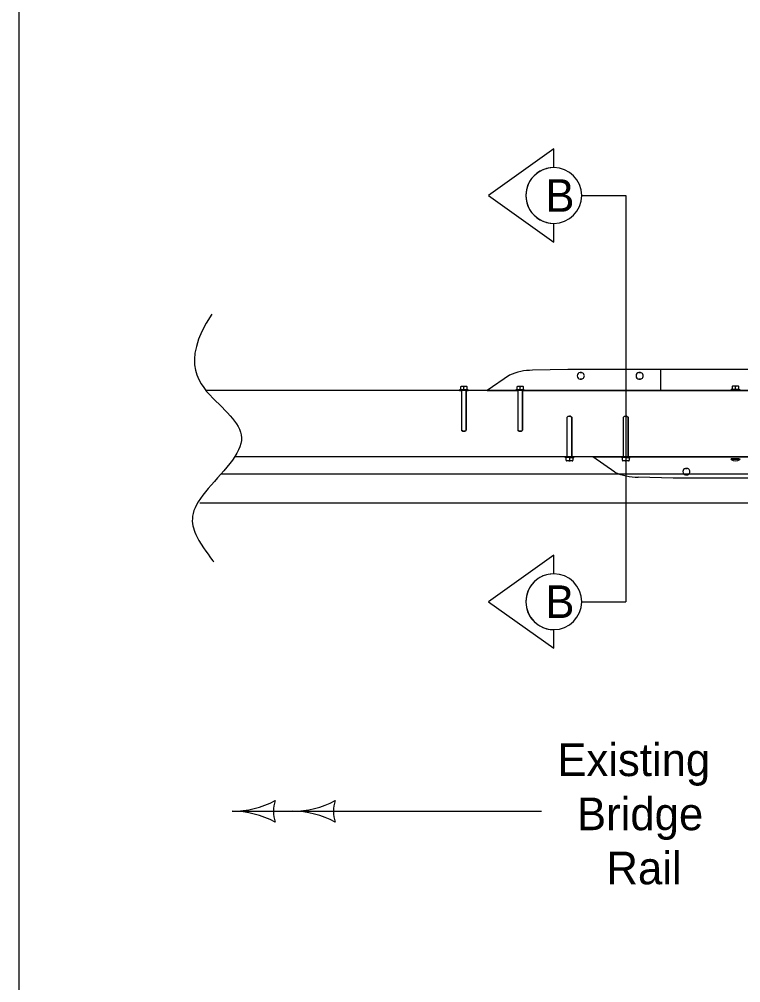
# Model space of a CAD drawing. Extents: x 10028 to 81668, y 3581 to 11018.
# Drawn here: x 13732.5 to 14068.3, y 8498.9 to 8947.5 of the extents above; entities that cross this region are included whole.
import ezdxf

# ---------------------------------------------------------------- set-up
doc = ezdxf.new("R2010")
doc.units = 0
for name, color, linetype in [('conPaving', 7, 'Continuous'), ('dsnCellsNorthArrow', 7, 'Continuous'), ('dsnTextTabulation', 7, 'Continuous'), ('Level 9', 7, 'Continuous'), ('SheetBorder', 7, 'Continuous')]:
    doc.layers.add(name, color=color, linetype=linetype)

msp = doc.modelspace()

# ---------------------------------------------------------------- linework, layer by layer
at = {"layer": 'conPaving'}
for p, q in [((13987.76, 8784.52), (13971.44, 8784.09)), ((14272.84, 8784.52), (13987.76, 8784.52)), ((13960.61, 8781.76), (13950.35, 8774.62)), ((13993.52, 8782.98), (13994.19, 8782.98)), ((13994.19, 8780.01), (13993.52, 8780.01)), ((14020.94, 8782.98), (14021.61, 8782.98)), ((14021.61, 8780.01), (14020.94, 8780.01)), ((13937.83, 8776.17), (13937.83, 8774.91)), ((13939.71, 8776.48), (13938.11, 8776.48)), ((13940.73, 8776.48), (13939.71, 8776.48)), ((13941.02, 8774.91), (13941.02, 8776.17)), ((13937.83, 8774.91), (13937.43, 8774.91)), ((13937.43, 8774.91), (13937.43, 8774.62)), ((13937.43, 8774.62), (13938.36, 8774.62)), ((13938.36, 8774.62), (13938.36, 8756.13)), ((13940.48, 8756.13), (13940.48, 8774.62)), ((13940.48, 8774.62), (13941.41, 8774.62)), ((13941.41, 8774.91), (13941.02, 8774.91)), ((13941.41, 8774.62), (13941.41, 8774.91)), ((13950.35, 8774.62), (13964.58, 8774.62)), ((13964.58, 8774.62), (13964.58, 8756.13)), ((13966.7, 8756.13), (13966.7, 8774.62)), ((13966.7, 8774.62), (14293.89, 8774.62)), ((13987.51, 8762.26), (13988.04, 8762.65)), ((13987.51, 8743.77), (13987.51, 8762.26)), ((13988.04, 8762.65), (13988.57, 8762.65)), ((13988.57, 8762.65), (13989.11, 8762.65)), ((13989.11, 8762.65), (13989.64, 8762.26)), ((13989.64, 8762.26), (13989.64, 8743.77)), ((14013.73, 8762.26), (14014.26, 8762.65)), ((14013.73, 8743.77), (14013.73, 8762.26)), ((14014.26, 8762.65), (14014.79, 8762.65)), ((14014.79, 8762.65), (14015.32, 8762.65)), ((14015.32, 8762.65), (14015.85, 8762.26)), ((14015.85, 8762.26), (14015.85, 8743.77)), ((13938.36, 8756.13), (13938.89, 8755.74)), ((13938.89, 8755.74), (13939.42, 8755.74)), ((13939.42, 8755.74), (13939.95, 8755.74)), ((13939.95, 8755.74), (13940.48, 8756.13)), ((13964.58, 8756.13), (13965.11, 8755.74)), ((13965.11, 8755.74), (13965.64, 8755.74)), ((13965.64, 8755.74), (13966.17, 8755.74)), ((13966.17, 8755.74), (13966.7, 8756.13)), ((13986.58, 8743.48), (13986.58, 8743.77)), ((13986.58, 8743.77), (13987.51, 8743.77)), ((13986.98, 8743.48), (13986.58, 8743.48)), ((13986.98, 8742.22), (13986.98, 8743.48)), ((13988.86, 8741.91), (13987.27, 8741.91)), ((13989.88, 8741.91), (13988.86, 8741.91)), ((13989.64, 8743.77), (13990.57, 8743.77)), ((13990.57, 8743.48), (13990.17, 8743.48)), ((13990.17, 8743.48), (13990.17, 8742.22)), ((13990.57, 8743.77), (13990.57, 8743.48)), ((14009.76, 8736.63), (13999.51, 8743.77)), ((13999.51, 8743.77), (14013.73, 8743.77)), ((14015.85, 8743.77), (14343.05, 8743.77)), ((14043.34, 8738.38), (14042.67, 8738.38)), ((14042.67, 8735.41), (14043.34, 8735.41)), ((14036.91, 8733.87), (14020.59, 8734.3)), ((14321.99, 8733.87), (14036.91, 8733.87))]:
    msp.add_line(p, q, dxfattribs=at)
msp.add_arc((14065.84, 8745.29), 3.35, 233.5244, 306.4756, dxfattribs=at)
for centre, major_axis, ratio, start_param, end_param in [((13971.44, 8758.56), (-25.97, 0), 0.98332, 4.712389, 5.142831), ((13993.52, 8781.5), (0, -1.49), 0.899999, 3.141593, 6.283185), ((13994.19, 8781.5), (0, -1.49), 0.899999, 0, 3.141593), ((14020.94, 8781.5), (0, -1.49), 0.899999, 3.141593, 6.283185), ((14021.61, 8781.5), (0, -1.49), 0.899999, 0, 3.141593), ((13938.11, 8776.17), (0, -0.315), 0.899999, 3.141593, 4.712389), ((13940.73, 8776.17), (0, -0.315), 0.899999, 1.570796, 3.141593), ((13987.27, 8742.22), (0, -0.315), 0.899999, 4.712389, 6.283185), ((13989.88, 8742.22), (0, -0.315), 0.899999, 6.283185, 7.853982), ((14020.59, 8759.83), (-25.97, 0), 0.98332, 1.140354, 1.570796), ((14042.67, 8736.89), (0, -1.49), 0.899999, 3.141593, 6.283185), ((14043.34, 8736.89), (0, -1.49), 0.899999, 0, 3.141593)]:
    msp.add_ellipse(centre, major_axis=major_axis, ratio=ratio, start_param=start_param, end_param=end_param, dxfattribs=at)
at = {"layer": 'dsnCellsNorthArrow'}
for p, q in [((13981.29, 8887.14), (13950.95, 8865.47)), ((13981.29, 8878.47), (13981.29, 8887.14)), ((13950.95, 8865.47), (13981.29, 8843.8)), ((13981.29, 8843.8), (13981.29, 8852.47)), ((14157.59, 8774.6), (13819.42, 8774.63)), ((13981.29, 8697.99), (13950.95, 8676.33)), ((13981.29, 8689.33), (13981.29, 8697.99)), ((13950.95, 8676.33), (13981.29, 8654.66)), ((13981.29, 8654.66), (13981.29, 8663.32))]:
    msp.add_line(p, q, dxfattribs=at)
for centre, start, end in [((13981.29, 8865.47), 89.9948, 270.0052), ((13981.29, 8865.47), 90.0052, 269.9948), ((13981.29, 8865.47), 270.0052, 89.9948), ((13981.29, 8676.32), 89.9948, 270.0052), ((13981.29, 8676.32), 90.0052, 269.9948), ((13981.29, 8676.32), 270.0052, 89.9948)]:
    msp.add_arc(centre, 13, start, end, dxfattribs=at)
at = {"layer": 'dsnTextTabulation'}
for p, q in [((13994.29, 8865.47), (14014.85, 8865.47)), ((14014.85, 8865.47), (14014.85, 8676.32)), ((13994.29, 8676.32), (14014.85, 8676.32)), ((13831.57, 8578.73), (13975.55, 8578.73))]:
    msp.add_line(p, q, dxfattribs=at)
for centre, radius, start, end in [((13831.57, 8621.23), 42.5, 270, 298.0725), ((13867.21, 8578.73), 16.42, 162.2666, 197.7334), ((13859.56, 8621.23), 42.5, 270, 298.0725), ((13895.2, 8578.73), 16.42, 162.2666, 197.7334), ((13831.57, 8536.23), 42.5, 61.9275, 90), ((13859.56, 8536.23), 42.5, 61.9275, 90)]:
    msp.add_arc(centre, radius, start, end, dxfattribs=at)
at = {"layer": 'Level 9'}
for p, q in [((14272.84, 8784.52), (13987.76, 8784.52)), ((14031.17, 8774.62), (14031.17, 8784.52)), ((13937.83, 8776.17), (13937.83, 8774.91)), ((13939.71, 8776.48), (13938.11, 8776.48)), ((13939.42, 8774.91), (13939.42, 8776.17)), ((13940.73, 8776.48), (13939.71, 8776.48)), ((13941.02, 8774.91), (13941.02, 8776.17)), ((13964.04, 8776.17), (13964.04, 8774.91)), ((13965.92, 8776.48), (13964.33, 8776.48)), ((13965.64, 8774.91), (13965.64, 8776.17)), ((13966.95, 8776.48), (13965.92, 8776.48)), ((13967.23, 8774.91), (13967.23, 8776.17)), ((14064.25, 8776.37), (14064.25, 8775.11)), ((14066.13, 8776.68), (14064.54, 8776.68)), ((14065.84, 8775.11), (14065.84, 8776.37)), ((14067.15, 8776.68), (14066.13, 8776.68)), ((14067.44, 8775.11), (14067.44, 8776.37)), ((14327.72, 8774.62), (13932.87, 8774.62)), ((13939.42, 8774.91), (13937.43, 8774.91)), ((13937.43, 8774.62), (13937.43, 8774.91)), ((13941.41, 8774.62), (13937.43, 8774.62)), ((13941.02, 8774.91), (13937.83, 8774.91)), ((13939.42, 8774.62), (13938.36, 8774.62)), ((13938.36, 8774.62), (13938.36, 8756.13)), ((13939.42, 8774.91), (13941.41, 8774.91)), ((13940.48, 8774.62), (13940.48, 8756.13)), ((13941.41, 8774.91), (13941.41, 8774.62)), ((13965.64, 8774.91), (13963.65, 8774.91)), ((13963.65, 8774.62), (13963.65, 8774.91)), ((13967.63, 8774.62), (13963.65, 8774.62)), ((13967.23, 8774.91), (13964.04, 8774.91)), ((13965.64, 8774.62), (13964.58, 8774.62)), ((13964.58, 8774.62), (13964.58, 8756.13)), ((13965.64, 8774.91), (13967.63, 8774.91)), ((13966.7, 8774.62), (13966.7, 8756.13)), ((13967.63, 8774.91), (13967.63, 8774.62)), ((14065.84, 8775.11), (14063.85, 8775.11)), ((14063.85, 8774.81), (14063.85, 8775.11)), ((14067.84, 8774.81), (14063.85, 8774.81)), ((14067.44, 8775.11), (14064.25, 8775.11)), ((14065.84, 8774.81), (14064.78, 8774.81)), ((14065.84, 8775.11), (14067.84, 8775.11)), ((14067.84, 8775.11), (14067.84, 8774.81)), ((13988.04, 8762.65), (13987.51, 8762.26)), ((13987.51, 8743.77), (13987.51, 8762.26)), ((13988.04, 8762.65), (13988.57, 8762.65)), ((13989.11, 8762.65), (13988.57, 8762.65)), ((13989.11, 8762.65), (13989.64, 8762.26)), ((13989.64, 8743.77), (13989.64, 8762.26)), ((14014.26, 8762.65), (14013.73, 8762.26)), ((14013.73, 8743.77), (14013.73, 8762.26)), ((14014.26, 8762.65), (14014.79, 8762.65)), ((14015.32, 8762.65), (14014.79, 8762.65)), ((14015.32, 8762.65), (14015.85, 8762.26)), ((14015.85, 8743.77), (14015.85, 8762.26)), ((13938.89, 8755.74), (13938.36, 8756.13)), ((13938.89, 8755.74), (13939.42, 8755.74)), ((13939.95, 8755.74), (13939.42, 8755.74)), ((13939.95, 8755.74), (13940.48, 8756.13)), ((13965.11, 8755.74), (13964.58, 8756.13)), ((13965.11, 8755.74), (13965.64, 8755.74)), ((13966.17, 8755.74), (13965.64, 8755.74)), ((13966.17, 8755.74), (13966.7, 8756.13)), ((14157.59, 8743.78), (13832.75, 8743.78)), ((14376.88, 8743.77), (13982.02, 8743.77)), ((13990.57, 8743.77), (13986.58, 8743.77)), ((13986.58, 8743.77), (13986.58, 8743.48)), ((13988.57, 8743.48), (13986.58, 8743.48)), ((13990.17, 8743.48), (13986.98, 8743.48)), ((13986.98, 8742.22), (13986.98, 8743.48)), ((13988.86, 8741.91), (13987.27, 8741.91)), ((13988.57, 8743.77), (13987.51, 8743.77)), ((13988.57, 8743.48), (13990.57, 8743.48)), ((13988.57, 8743.48), (13988.57, 8742.22)), ((13989.88, 8741.91), (13988.86, 8741.91)), ((13990.17, 8743.48), (13990.17, 8742.22)), ((13990.57, 8743.48), (13990.57, 8743.77)), ((14016.78, 8743.77), (14012.8, 8743.77)), ((14012.8, 8743.77), (14012.8, 8743.48)), ((14014.79, 8743.48), (14012.8, 8743.48)), ((14016.38, 8743.48), (14013.2, 8743.48)), ((14013.2, 8742.22), (14013.2, 8743.48)), ((14015.07, 8741.91), (14013.48, 8741.91)), ((14014.79, 8743.77), (14013.73, 8743.77)), ((14014.79, 8743.48), (14016.78, 8743.48)), ((14014.79, 8743.48), (14014.79, 8742.22)), ((14016.1, 8741.91), (14015.07, 8741.91)), ((14016.38, 8743.48), (14016.38, 8742.22)), ((14016.78, 8743.48), (14016.78, 8743.77)), ((14065.84, 8742.89), (14063.85, 8742.89)), ((14063.85, 8742.6), (14063.85, 8742.89)), ((14067.84, 8742.6), (14063.85, 8742.6)), ((14067.44, 8742.89), (14064.25, 8742.89)), ((14065.84, 8742.6), (14064.78, 8742.6)), ((14065.84, 8742.89), (14067.84, 8742.89)), ((14067.84, 8742.89), (14067.84, 8742.6)), ((14157.59, 8735.66), (13826.46, 8735.66)), ((14321.99, 8733.87), (14036.91, 8733.87)), ((14157.59, 8722.25), (13816.58, 8722.25))]:
    msp.add_line(p, q, dxfattribs=at)
for points in [[(13987.76, 8784.52), (13971.44, 8784.09)], [(13960.61, 8781.76), (13950.35, 8774.62)], [(13994.19, 8782.98), (13993.52, 8782.98)], [(13993.52, 8780.01), (13994.19, 8780.01)], [(14021.61, 8782.98), (14020.94, 8782.98)], [(14020.94, 8780.01), (14021.61, 8780.01)], [(14009.76, 8736.63), (13999.51, 8743.77)], [(14042.67, 8738.38), (14043.34, 8738.38)], [(14043.34, 8735.41), (14042.67, 8735.41)], [(14036.91, 8733.87), (14020.59, 8734.3)]]:
    msp.add_lwpolyline(points, dxfattribs=at)
for centre, major_axis, ratio, start_param, end_param in [((13971.44, 8758.56), (-25.97, 0), 0.98332, 4.712389, 5.142831), ((13993.52, 8781.5), (0, -1.49), 0.899999, 3.141593, 6.283185), ((13994.19, 8781.5), (0, -1.49), 0.899999, 0, 3.141593), ((14020.94, 8781.5), (0, -1.49), 0.899999, 3.141593, 6.283185), ((14021.61, 8781.5), (0, -1.49), 0.899999, 0, 3.141593), ((13938.11, 8776.17), (0, -0.315), 0.899999, 3.141593, 4.712389), ((13939.14, 8776.17), (0, -0.315), 0.899999, 1.570796, 3.141593), ((13939.71, 8776.17), (0, -0.315), 0.899999, 3.141593, 4.712389), ((13940.73, 8776.17), (0, -0.315), 0.899999, 1.570796, 3.141593), ((13964.33, 8776.17), (0, -0.315), 0.899999, 3.141593, 4.712389), ((13965.35, 8776.17), (0, -0.315), 0.899999, 1.570796, 3.141593), ((13965.92, 8776.17), (0, -0.315), 0.899999, 3.141593, 4.712389), ((13966.95, 8776.17), (0, -0.315), 0.899999, 1.570796, 3.141593), ((14064.54, 8776.37), (0, -0.315), 0.899999, 3.141593, 4.712389), ((14065.56, 8776.37), (0, -0.315), 0.899999, 1.570796, 3.141593), ((14066.13, 8776.37), (0, -0.315), 0.899999, 3.141593, 4.712389), ((14067.15, 8776.37), (0, -0.315), 0.899999, 1.570796, 3.141593), ((13987.27, 8742.22), (0, -0.315), 0.899999, 4.712389, 6.283185), ((13988.29, 8742.22), (0, -0.315), 0.899999, 0, 1.570796), ((13988.86, 8742.22), (0, -0.315), 0.899999, 4.712389, 6.283185), ((13989.88, 8742.22), (0, -0.315), 0.899999, 6.283185, 7.853982), ((14013.48, 8742.22), (0, -0.315), 0.899999, 4.712389, 6.283185), ((14014.51, 8742.22), (0, -0.315), 0.899999, 0, 1.570796), ((14015.07, 8742.22), (0, -0.315), 0.899999, 4.712389, 6.283185), ((14016.1, 8742.22), (0, -0.315), 0.899999, 6.283185, 7.853982), ((14020.59, 8759.83), (-25.97, 0), 0.98332, 1.140354, 1.570796), ((14042.67, 8736.89), (0, -1.49), 0.899999, 3.141593, 6.283185), ((14043.34, 8736.89), (0, -1.49), 0.899999, 0, 3.141593)]:
    msp.add_ellipse(centre, major_axis=major_axis, ratio=ratio, start_param=start_param, end_param=end_param, dxfattribs=at)
msp.add_open_spline([(13822.07, 8810.2), (13806.99, 8787.12), (13825.62, 8767.59), (13844.26, 8750.72), (13808.76, 8720.53), (13815.62, 8704.3), (13822.32, 8695.77), (13823, 8694.93)], degree=3, dxfattribs=at)
at = {"layer": 'SheetBorder'}
msp.add_lwpolyline([(13732.52, 9944.02), (16867.53, 9944.02), (16867.53, 7924.02), (13732.52, 7924.02)], close=True, dxfattribs=at)

# ---------------------------------------------------------------- texts
at = {"layer": 'dsnCellsNorthArrow'}
for s, p in [('B', (13977.36, 8857.87)), ('B', (13977.36, 8668.72)), ('Existing', (13982.93, 8595.13)), ('Bridge', (13992.09, 8569.93)), ('Rail', (14005.79, 8544.73))]:
    msp.add_text(s, height=15.2, dxfattribs=at).set_placement(p)

doc.saveas('drawing.dxf')
